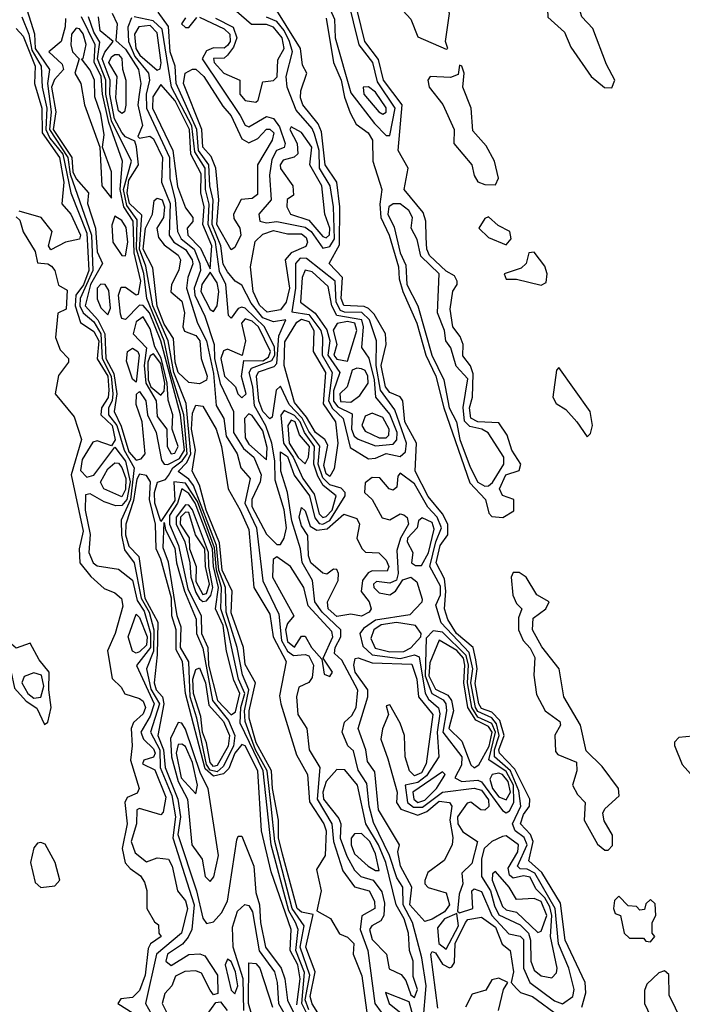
# Model space of a CAD drawing. Extents: x 2889633 to 3052318, y 540750 to 918690.
# Tile 634 of 656: x 2964205 to 2966085, y 861083 to 863876. Entities that reach past the tile are written whole.
import ezdxf

# ---------------------------------------------------------------- set-up
doc = ezdxf.new("R2010")
doc.units = 0

msp = doc.modelspace()

# ---------------------------------------------------------------- linework, layer by layer
at = {"layer": '0CON02XD'}
for points in [[(2965255, 863547.5), (2965270.5, 863625), (2965219.8, 863699.8), (2965207.3, 863755), (2965168.5, 863805), (2965136.5, 863936.5), (2965090, 863965), (2965100, 864025), (2965093.8, 864035), (2965075, 864042), (2965035, 864029.2), (2965027.1, 864022.9), (2965024.4, 864005), (2965035.8, 863985), (2965061.4, 863961.4), (2965097.9, 863877.9), (2965100.4, 863825), (2965145, 863668.8), (2965211.7, 863581.7), (2965245, 863547.5), (2965255, 863547.5)], [(2965415, 863792.5), (2965420, 863795), (2965413.3, 863815), (2965424.1, 863894.1), (2965401.2, 863965), (2965392.5, 863975), (2965375, 863980), (2965345, 863960), (2965305, 863974), (2965289.5, 863970.5), (2965282, 863955), (2965281.2, 863915), (2965315, 863877.5), (2965335, 863827.5), (2965415, 863792.5)], [(2965075, 863881.2), (2965095.6, 863755), (2965117.5, 863705), (2965126.5, 863656.5), (2965142.6, 863612.6), (2965159.7, 863579.7), (2965193.8, 863555), (2965206, 863535), (2965207.1, 863475), (2965232.5, 863395), (2965226.8, 863353.2), (2965229.4, 863315), (2965253.1, 863265), (2965279.4, 863175), (2965281.5, 863141.5), (2965291.8, 863105), (2965332.2, 863015), (2965357.3, 862925), (2965386.2, 862865), (2965408.5, 862775), (2965482.6, 862562.6), (2965526.7, 862515), (2965536.1, 862476.1), (2965545, 862466.7), (2965576.1, 862463.9), (2965607, 862483), (2965607.5, 862515), (2965575, 862526.7), (2965566, 862545), (2965584.2, 862585), (2965622.5, 862597.5), (2965627.1, 862615), (2965601.4, 862655), (2965588, 862698), (2965565, 862732.5), (2965505, 862735.6), (2965485, 862746.2), (2965480.9, 862775), (2965489.4, 862805), (2965491.5, 862871.5), (2965484.2, 862894.2), (2965462.7, 862922.7), (2965462.9, 862955), (2965455, 862977.5), (2965434.2, 863005), (2965426.7, 863055), (2965433.6, 863106.4), (2965446.7, 863125), (2965446.7, 863135), (2965439.2, 863149.2), (2965415, 863162.5), (2965367.8, 863207.8), (2965360, 863225), (2965358.7, 863258.7), (2965357.5, 863305), (2965349.8, 863329.8), (2965295.8, 863395), (2965306.9, 863455), (2965279.2, 863505), (2965290, 863635), (2965236.9, 863705), (2965223, 863763), (2965184.5, 863815), (2965153.1, 863943.1)], [(2964220.8, 863920.8), (2964246.4, 863836.4), (2964248.4, 863795), (2964289.2, 863735), (2964283.8, 863695), (2964294.2, 863615), (2964289.2, 863565), (2964341.1, 863485), (2964348.1, 863438.1), (2964408.2, 863265), (2964412.5, 863165), (2964376.8, 863085), (2964375.4, 863065), (2964384.7, 863044.7), (2964415, 863018.9), (2964435.2, 862985.2), (2964438.8, 862915), (2964464.3, 862865), (2964469.5, 862815), (2964467.3, 862795), (2964456.4, 862775), (2964457.3, 862755), (2964480.6, 862725), (2964501.6, 862655), (2964530, 862605), (2964519.1, 862515), (2964493.2, 862456.8), (2964493.4, 862413.4), (2964502.3, 862372.3), (2964530, 862335), (2964550, 862235), (2964571.9, 862195), (2964585.3, 862145.3), (2964584.7, 862085.2), (2964564.4, 862035), (2964577.2, 861977.3), (2964601.3, 861935), (2964576.5, 861855), (2964602.2, 861805), (2964603.8, 861755), (2964636.9, 861675), (2964646.9, 861615), (2964639.4, 861555), (2964699.6, 861365), (2964693.3, 861295), (2964683, 861273), (2964666.8, 861253.2), (2964624, 861225), (2964620, 861205), (2964635, 861193.3), (2964685, 861223.8), (2964716, 861226), (2964730.7, 861220.7), (2964766.2, 861165), (2964767, 861113), (2964755, 861110), (2964745, 861122.5), (2964720.8, 861170.8), (2964705, 861178), (2964673.9, 861176.1), (2964647, 861163), (2964636.7, 861135), (2964616.4, 861113.6), (2964608.8, 861085), (2964624.5, 861054.5)], [(2964875, 863642.5), (2964881.7, 863648.3), (2964895, 863700), (2964925, 863703.8), (2964935.5, 863714.5), (2964937.7, 863762.3), (2964955.5, 863794.5), (2964950, 863825), (2964925, 863855.6), (2964905, 863863.1), (2964862.7, 863862.7), (2964785, 863930)], [(2965800, 861075), (2965811.2, 861115), (2965810, 861145), (2965753.1, 861265), (2965740, 861370), (2965686.8, 861456.8), (2965650, 861490), (2965661.8, 861545), (2965654.4, 861565), (2965625.8, 861595), (2965635, 861621.2), (2965652, 861645), (2965652.5, 861665), (2965609.7, 861749.8), (2965566.7, 861795), (2965564.7, 861805), (2965580, 861845), (2965567.6, 861887.6), (2965545, 861911.8), (2965515, 861922.5), (2965507.9, 861935), (2965497.2, 861992.8), (2965503.3, 862035), (2965499.7, 862059.7), (2965491.4, 862095), (2965444.6, 862135), (2965419.4, 862175), (2965410.5, 862205), (2965414.6, 862255), (2965410.4, 862290.4), (2965386.7, 862335), (2965398.1, 862385), (2965419.4, 862415), (2965419.5, 862445), (2965404.7, 862474.7), (2965363.6, 862523.6), (2965327.1, 862595), (2965330.8, 862675), (2965297.5, 862735), (2965292, 862795), (2965285, 862806.2), (2965255, 862818.6), (2965242.7, 862835), (2965230.8, 862895), (2965244.4, 862955), (2965242.9, 862985), (2965211.2, 863041.2), (2965195, 863057.1), (2965182.7, 863062.7), (2965125, 863065.8), (2965117.3, 863085), (2965120.6, 863145), (2965083.3, 863185), (2965112.7, 863237.3), (2965113.6, 863345), (2965104.4, 863415), (2965071.8, 863465), (2965061.7, 863558.3), (2965051.4, 863581.4), (2965008.1, 863635), (2965001.9, 863655), (2965002.5, 863675), (2965020, 863725), (2965007.5, 863747.5), (2965001.4, 863795), (2964920, 863925)], [(2965885, 863683.3), (2965893.8, 863705), (2965869.7, 863749.7), (2965831.3, 863851.3), (2965800, 863885), (2965786.8, 863926.8), (2965775, 863931.2), (2965733.2, 863926.8), (2965712.1, 863917.9), (2965702.9, 863905), (2965703.6, 863883.6), (2965750.7, 863840.7), (2965768.8, 863798.8), (2965826.7, 863715), (2965864.1, 863684.1), (2965885, 863683.3)], [(2964210.5, 863885), (2964230.4, 863835), (2964239.5, 863789.5), (2964266.2, 863745), (2964268.8, 863685), (2964282.2, 863625), (2964278.6, 863565), (2964290.4, 863540.4), (2964327.1, 863495), (2964349.5, 863385), (2964395, 863271.2), (2964401.2, 863165), (2964385.5, 863124.5), (2964364.5, 863095), (2964361.8, 863065), (2964377.5, 863017.5), (2964415, 862991.9), (2964429.7, 862965), (2964424.3, 862914.3), (2964454.7, 862865), (2964458.1, 862825), (2964455.8, 862804.2), (2964436.7, 862775), (2964435.5, 862755.5), (2964467.5, 862725), (2964475.5, 862684.5), (2964465, 862667.5), (2964425, 862681.4), (2964412.2, 862677.8), (2964381.8, 862628.2), (2964377.6, 862597.6), (2964395, 862578), (2964415, 862584.3), (2964475, 862663.3), (2964505, 862624.2), (2964518.1, 862565), (2964509.2, 862515), (2964495, 862498.5), (2964477.3, 862497.3), (2964445, 862508), (2964405, 862531.2), (2964391.4, 862528.6), (2964390.5, 862485), (2964404.4, 862415.6), (2964400.8, 862365), (2964413.8, 862335), (2964425, 862326.7), (2964485, 862317.5), (2964525, 862286.2), (2964538.3, 862228.3), (2964558.3, 862198.3), (2964576.1, 862136.1), (2964575.8, 862095), (2964536.1, 862043.9), (2964586.2, 861935), (2964575, 861900), (2964548.6, 861855), (2964555.8, 861835), (2964585, 861807.5), (2964588.9, 861795), (2964585, 861783.8), (2964557.5, 861775), (2964553.8, 861765), (2964588.1, 861748.1), (2964619.3, 861670.7), (2964611.7, 861628.3), (2964605, 861620), (2964545, 861638.8), (2964537.5, 861635), (2964536.2, 861595), (2964521.4, 861545), (2964532.7, 861512.7), (2964565, 861486.7), (2964595, 861498), (2964626.7, 861495), (2964638, 861475), (2964652.5, 861405), (2964675, 861376.7), (2964680.6, 861355), (2964664.2, 861285), (2964592.9, 861225), (2964562, 861085), (2964578.8, 861055)], [(2964625, 862614.5), (2964658.8, 862631.2), (2964673, 862655), (2964660.8, 862755), (2964605.7, 862965), (2964573.3, 863045), (2964555, 863065.7), (2964545, 863066.2), (2964505, 863025.8), (2964495, 863028.8), (2964491.2, 863041.2), (2964485.5, 863094.5), (2964492.4, 863117.6), (2964505, 863117.5), (2964535, 863095.8), (2964542.3, 863097.7), (2964548.8, 863135), (2964529.6, 863215), (2964527.1, 863305), (2964500, 863345), (2964490, 863395), (2964496.7, 863475), (2964457.7, 863585), (2964439.5, 863665), (2964436.2, 863715), (2964416.2, 863756.2), (2964418.7, 863805), (2964380.5, 863885)], [(2965040.8, 861015), (2965005.8, 861085), (2965013.4, 861173.4), (2964988, 861235), (2964995.4, 861295), (2964987.3, 861315), (2964968.4, 861348.4), (2964918.7, 861535), (2964895.3, 861745), (2964830.8, 861880.8), (2964832.5, 861925), (2964843.3, 861965), (2964825.4, 862005), (2964795.9, 862145), (2964775.9, 862205), (2964777.8, 862265), (2964762.9, 862315), (2964757.7, 862377.7), (2964709, 862509), (2964675, 862561.8), (2964642.5, 862565), (2964645, 862512.5), (2964605, 862452.5), (2964587.9, 862505), (2964587.5, 862535), (2964596.1, 862563.9), (2964618.3, 862571.7), (2964627.3, 862582.7), (2964639.5, 862605), (2964665.6, 862624.4), (2964680, 862645), (2964670.5, 862755), (2964633.9, 862875), (2964615.3, 862965), (2964565.3, 863085), (2964556.7, 863156.7), (2964536, 863225), (2964538.4, 863308.4), (2964508.9, 863348.9), (2964499, 863395), (2964521.9, 863475), (2964465, 863589.2), (2964449.2, 863665), (2964449.2, 863705), (2964425.9, 863765), (2964432.3, 863812.3), (2964415, 863840.8), (2964400, 863885)], [(2965025, 861067.1), (2965015.4, 861095), (2965028.2, 861165), (2965000.4, 861245), (2965012.5, 861305), (2964977.8, 861355), (2964928.6, 861545), (2964918.2, 861645), (2964907.1, 861745), (2964873.8, 861805), (2964844.7, 861885), (2964842.5, 861915), (2964855.3, 861975.3), (2964837.4, 862017.4), (2964822.3, 862095), (2964790.6, 862195), (2964788.9, 862265), (2964770.2, 862315), (2964763.3, 862385), (2964698.5, 862555), (2964685, 862572.7), (2964654.5, 862594.5), (2964679.6, 862620.4), (2964690.8, 862645), (2964677.1, 862787.1), (2964642.2, 862875), (2964626.1, 862965), (2964582.6, 863065), (2964563, 863177), (2964544.4, 863225), (2964551.8, 863321.8), (2964516.7, 863355), (2964509.7, 863385), (2964515, 863420.8), (2964542.2, 863465), (2964536.1, 863516.1), (2964531.7, 863531.7), (2964505, 863544), (2964495, 863556), (2964473.7, 863595), (2964460.3, 863665), (2964461.3, 863705), (2964439.2, 863765), (2964446.1, 863783.9), (2964470, 863815), (2964433.1, 863845), (2964428.8, 863885)], [(2964467.5, 863895), (2964481.4, 863865), (2964477.5, 863817.5), (2964505, 863792.9), (2964541.9, 863735), (2964548.6, 863695), (2964544, 863664), (2964540, 863635), (2964553.8, 863576.2), (2964540, 863545), (2964545, 863540), (2964573.8, 863546.2), (2964585, 863538), (2964610.5, 863485), (2964607.5, 863415), (2964631.8, 863355), (2964628.6, 863265), (2964642.5, 863245), (2964675, 863224.2), (2964694.3, 863195), (2964696.5, 863183.5), (2964682, 863145), (2964678.1, 863115), (2964709.2, 863015), (2964734.6, 862965), (2964755, 862872.5), (2964762.1, 862782.1), (2964784.2, 862745), (2964790.5, 862695), (2964822, 862645), (2964832.5, 862605), (2964859.2, 862575), (2964843.5, 862505), (2964876.4, 862435), (2964894.4, 862284.4), (2964939.8, 862189.8), (2964947.7, 862115), (2964964.7, 862084.7), (2964982.2, 862072.2), (2965015, 862075.7), (2965025, 862071.4), (2965038.5, 862045), (2965035, 862010), (2965025, 861996.2), (2964997, 861983), (2964990, 861955), (2964994, 861905), (2965020, 861865), (2965026, 861805), (2965056.2, 861755), (2965049.1, 861665), (2965090.5, 861595), (2965095.6, 861545), (2965121.7, 861461.7), (2965155, 861416.2), (2965196.7, 861405), (2965212, 861375), (2965212.5, 861355), (2965176.2, 861333.8), (2965170.8, 861295), (2965192.5, 861235), (2965212.9, 861085), (2965230.3, 861060.3)], [(2964521.7, 863881.7), (2964511.4, 863855), (2964513.5, 863815), (2964531.7, 863771.7), (2964570, 863725), (2964573.1, 863705), (2964563.6, 863665), (2964564.5, 863625), (2964629.6, 863485), (2964630.9, 863425), (2964646.2, 863365), (2964652.2, 863275), (2964662.9, 863255), (2964699.5, 863225), (2964716.4, 863185), (2964717.5, 863165), (2964699.5, 863115), (2964702.1, 863095), (2964730, 863035), (2964757.1, 862955), (2964757.9, 862915), (2964774.1, 862844.1), (2964812, 862765), (2964811.4, 862705), (2964839.8, 862659.8), (2964869.4, 862635), (2964890, 862585), (2964887.1, 862565), (2964863.5, 862515), (2964863.6, 862495), (2964905, 862416.7), (2964925, 862396.7), (2964935, 862387.5), (2964945, 862387.5), (2964955.8, 862405), (2964961.9, 862435), (2964955.4, 862485.4), (2964929.7, 862569.7), (2964928.9, 862625), (2964920.4, 862675), (2964903.7, 862723.7), (2964871.2, 862781.2), (2964866.9, 862835), (2964855.6, 862875), (2964862.7, 862887.3), (2964920.4, 862909.6), (2964928.8, 862925), (2964927.7, 862947.7), (2964899.5, 863005), (2964845, 863057.5), (2964835, 863061.2), (2964825, 863056.7), (2964805, 863030), (2964797.5, 863037.5), (2964790, 863125), (2964772.3, 863162.3), (2964760.8, 863245), (2964739.4, 863295), (2964742.7, 863352.7), (2964732, 863395), (2964731.1, 863455), (2964701.4, 863501.4), (2964693.3, 863575), (2964635.4, 863685), (2964609.4, 863849.4), (2964583.4, 863873.4), (2964530, 863885)], [(2965350, 861035), (2965358.1, 861135), (2965345.6, 861215), (2965319.4, 861315), (2965292.7, 861365), (2965291.9, 861415), (2965275, 861441.2), (2965254.7, 861504.7), (2965208.7, 861598.7), (2965196.5, 861645), (2965189.7, 861709.7), (2965165, 861746.7), (2965151.7, 861801.7), (2965136.4, 861816.4), (2965120, 861855), (2965126.4, 861883.6), (2965147.4, 861902.6), (2965159.4, 861925), (2965164.2, 861974.2), (2965118.8, 862058.8), (2965098.3, 862078.3), (2965100, 862095), (2965116, 862125), (2965116, 862145), (2965063.1, 862195), (2965042.2, 862225), (2965036, 862285), (2965006.4, 862336.4), (2965002, 862375), (2964977.3, 862455), (2964964.6, 862534.6), (2964945.6, 862595), (2964945, 862650), (2964965, 862636.9), (2964983.7, 862583.7), (2965027.3, 862525), (2965042.8, 862462.8), (2965055, 862446.7), (2965065, 862445.4), (2965085, 862455.5), (2965128.8, 862525), (2965128.8, 862535), (2965117.3, 862547.3), (2965085, 862556.4), (2965065, 862576.7), (2965052.2, 862615), (2965056.6, 862666.6), (2965025, 862707.8), (2965006, 862746), (2964969.6, 862785), (2964945, 862836.7), (2964932.9, 862825), (2964921.7, 862748.3), (2964915, 862743.8), (2964894.6, 862765), (2964883.8, 862795), (2964876.7, 862865), (2964882.8, 862877.2), (2964927.3, 862892.7), (2964935, 862901.2), (2964940.3, 862979.7), (2964960, 863025), (2964925, 863018.8), (2964895, 863030.5), (2964861.9, 863071.9), (2964835, 863123.3), (2964816.7, 863135), (2964795, 863161.2), (2964782.7, 863182.7), (2964775.4, 863235), (2964750.8, 863295), (2964752.1, 863325), (2964754.1, 863364.1), (2964744.7, 863405), (2964742, 863465), (2964712.7, 863505), (2964707.8, 863565), (2964649.1, 863695), (2964645.7, 863745), (2964632.3, 863785), (2964626.7, 863856.7), (2964597.9, 863897.9)], [(2964675, 863882), (2964664, 863865), (2964675, 863854.2), (2964685, 863854.2), (2964707.5, 863882.5)], [(2964715, 863883.3), (2964785, 863850.9), (2964801.5, 863835), (2964801.8, 863815), (2964795, 863803.1), (2964785, 863795.6), (2964755, 863796.7), (2964735, 863788.5), (2964722.9, 863765), (2964830.6, 863605)], [(2964760.8, 863880.8), (2964810.8, 863855), (2964821.5, 863825), (2964812, 863798), (2964795, 863775.7), (2964785, 863767.5), (2964755, 863766.7), (2964756.7, 863755), (2964783.8, 863725), (2964830, 863705), (2964830, 863665), (2964845, 863647.5), (2964875, 863642.5)], [(2964830.6, 863605), (2964845, 863576.7), (2964855, 863572), (2964905, 863601.4), (2964925, 863596), (2964942.4, 863572.4), (2964958, 863525), (2964955, 863513.8), (2964934, 863505), (2964920.7, 863479.3), (2964913.3, 863435), (2964918, 863365), (2964883.3, 863325), (2964886.7, 863305), (2964905, 863300), (2964935, 863304.3), (2965015, 863287.8), (2965031.9, 863275), (2965065, 863228.6), (2965085, 863232.9), (2965098.5, 863255), (2965095.5, 863345), (2965085.5, 863405), (2965055.5, 863455), (2965054.6, 863505), (2965041.8, 863551.8), (2965035, 863568), (2964989.4, 863619.4), (2964964, 863685), (2964960.6, 863715), (2964978.9, 863785), (2964970.4, 863815), (2964955.8, 863845.8), (2964935, 863871.1), (2964905, 863883.5)], [(2964335, 863880), (2964333.6, 863856.4), (2964322.9, 863815), (2964287.5, 863785), (2964325, 863750), (2964329.4, 863735), (2964303.5, 863706.5), (2964295.3, 863685), (2964307.1, 863615), (2964300, 863565), (2964352.8, 863485), (2964355.3, 863445), (2964364.8, 863424.8), (2964400, 863385), (2964397.1, 863355), (2964420, 863285), (2964425, 863217.5), (2964440, 863185), (2964406.2, 863125), (2964390.9, 863065), (2964426.8, 863025), (2964446.6, 862985), (2964449.7, 862915), (2964472.3, 862872.3), (2964480.6, 862815), (2964472.7, 862765), (2964493.1, 862723.1), (2964515, 862650), (2964535, 862626.4), (2964550, 862630), (2964560.9, 862645), (2964552.5, 862735), (2964535.7, 862785), (2964536, 862814), (2964545, 862821.2), (2964563.1, 862795), (2964567.5, 862755), (2964592, 862705), (2964607.1, 862627.1), (2964615, 862615.6), (2964625, 862614.5)], [(2964595, 863733.3), (2964603.3, 863736.7), (2964606.4, 863753.6), (2964595, 863838.8), (2964575, 863859.5), (2964543.4, 863856.6), (2964530.5, 863835), (2964534.6, 863795), (2964545.9, 863775.9), (2964595, 863733.3)], [(2964195, 863851.2), (2964215, 863830), (2964248.5, 863745), (2964246.9, 863695), (2964267.3, 863625), (2964268.5, 863555), (2964318.2, 863485), (2964330, 863415), (2964324.3, 863354.3), (2964350, 863325), (2964377.5, 863265), (2964375, 863253.3), (2964334.4, 863245.6), (2964293, 863223), (2964286.7, 863235), (2964296.7, 863275), (2964266.2, 863315), (2964203, 863333)], [(2964465, 863370), (2964465.5, 863445), (2964440, 863515), (2964445, 863550), (2964435, 863608.8), (2964417.8, 863657.8), (2964417.6, 863705), (2964405, 863733.3), (2964380, 863765), (2964385, 863766.7), (2964393.6, 863806.4), (2964385, 863836.7), (2964375, 863850.4), (2964365, 863852.1), (2964351.9, 863835), (2964350, 863805), (2964354.3, 863785), (2964374, 863765), (2964361.5, 863725), (2964378.2, 863695), (2964388.6, 863635), (2964432.5, 863515), (2964438.2, 863405), (2964465, 863370)], [(2964495, 863610), (2964485, 863617.5), (2964477.5, 863655), (2964481.2, 863715), (2964457.5, 863755), (2964465, 863771.2), (2964475, 863777.5), (2964485, 863777.5), (2964495, 863766.7), (2964496.2, 863736.2), (2964506.2, 863705), (2964505.8, 863634.2), (2964502.5, 863615), (2964495, 863610)], [(2965555, 863407.5), (2965563.3, 863426.7), (2965552.5, 863475), (2965528.8, 863518.8), (2965490.7, 863560.7), (2965485.6, 863625.6), (2965462, 863685), (2965466.2, 863725), (2965460, 863745), (2965452.5, 863747.5), (2965448.8, 863721.2), (2965427.3, 863712.7), (2965370, 863715), (2965363.3, 863705), (2965366.7, 863685), (2965405.5, 863635.5), (2965437.5, 863565), (2965436.7, 863525), (2965488, 863465), (2965494.2, 863434.2), (2965505, 863416.7), (2965525, 863408.8), (2965555, 863407.5)], [(2964805, 863223.3), (2964763.9, 863295), (2964770, 863365), (2964761.1, 863455), (2964748.2, 863488.2), (2964724.5, 863515), (2964722.1, 863565), (2964669.4, 863695), (2964674, 863725), (2964695, 863736.2), (2964705, 863736.2), (2964727.5, 863715), (2964780.9, 863630.9), (2964805, 863603.8), (2964835, 863538.8), (2964855, 863526.7), (2964880.5, 863539.5), (2964905, 863566), (2964915, 863566.2), (2964925.7, 863555), (2964921.2, 863535), (2964880, 863465), (2964879.5, 863380.5), (2964865, 863368.8), (2964833.8, 863366.2), (2964812, 863325), (2964812.3, 863312.3), (2964830, 863285), (2964832, 863265), (2964815, 863230), (2964805, 863223.3)], [(2964745, 863170), (2964750, 863235), (2964724.2, 863295), (2964728.2, 863345), (2964718.8, 863385), (2964719.4, 863439.4), (2964690.4, 863495), (2964686.7, 863565), (2964646, 863646), (2964605, 863692.5), (2964582.9, 863657.1), (2964582.1, 863625), (2964639.6, 863505), (2964652.7, 863402.7), (2964675, 863342.5), (2964696.2, 863315), (2964695.9, 863304.1), (2964680, 863285), (2964681.9, 863265), (2964718.2, 863228.2), (2964745, 863170)], [(2965235, 863608.8), (2965245, 863613.8), (2965245, 863626.7), (2965215, 863671.2), (2965195, 863686.2), (2965180, 863685), (2965181.2, 863665), (2965223.8, 863615), (2965235, 863608.8)], [(2965075, 863257.5), (2965084.4, 863265.6), (2965085.3, 863285), (2965070.8, 863325), (2965061.9, 863405), (2965028, 863465), (2965034.2, 863515), (2965005, 863556.2), (2964975, 863572.5), (2964971.2, 863565), (2964992, 863525), (2964993.8, 863496.2), (2964984, 863486), (2964952.4, 863477.6), (2964944.3, 863465), (2964944.5, 863454.5), (2964980, 863405), (2964981.7, 863378.3), (2964963.9, 863366.1), (2964963.3, 863345), (2964973.3, 863325), (2965025, 863307.5), (2965065, 863260.8), (2965075, 863257.5)], [(2964715, 862843.3), (2964685, 862846.7), (2964654.6, 862875), (2964646.5, 862905), (2964641.5, 862971.5), (2964615, 863012.9), (2964595, 863064), (2964582.2, 863172.2), (2964555.6, 863225), (2964561.8, 863285), (2964582, 863325), (2964586.7, 863363.3), (2964595, 863370), (2964608.8, 863365), (2964615.5, 863345), (2964612.5, 863315), (2964594, 863285), (2964598.3, 863258.3), (2964615, 863237.5), (2964655, 863208), (2964660.8, 863195), (2964656.1, 863166.1), (2964636, 863125), (2964634.2, 863104.2), (2964665, 863077.5), (2964672.5, 863045), (2964668, 863005), (2964672.5, 862992.5), (2964705, 862980.8), (2964715.6, 862965), (2964720, 862915), (2964737.1, 862865), (2964735, 862853.3), (2964715, 862843.3)], [(2965525, 862552.9), (2965535, 862554.2), (2965546.9, 862563.1), (2965578.8, 862615), (2965578.8, 862635), (2965534.5, 862704.5), (2965516.7, 862715), (2965482.3, 862722.3), (2965467.4, 862737.4), (2965463.7, 862776.3), (2965477, 862857), (2965443.4, 862893.4), (2965428, 862945), (2965414.4, 862965), (2965410, 862995), (2965390.5, 863045), (2965395.5, 863155), (2965343.1, 863205), (2965332.9, 863252.9), (2965316.2, 863285), (2965320, 863315), (2965308.8, 863335), (2965285, 863353.8), (2965265, 863354), (2965252, 863345), (2965250, 863325), (2965267.4, 863287.4), (2965284.5, 863215), (2965300.2, 863180.2), (2965303.5, 863125), (2965334.6, 863064.6), (2965374.6, 862925), (2965408.2, 862855), (2965423.8, 862775), (2965444.4, 862735), (2965453.8, 862685), (2965483, 862607), (2965505, 862564.3), (2965525, 862552.9)], [(2964195, 863317.5), (2964205, 863307.5), (2964214.6, 863274.6), (2964248.8, 863218.8), (2964255, 863186.7), (2964285, 863183.8), (2964295, 863176.7), (2964304.4, 863164.4), (2964315, 863123.3), (2964339.3, 863109.3), (2964336.7, 863055), (2964313.3, 863043.3), (2964306.7, 862975), (2964320, 862940), (2964343.3, 862915), (2964343.8, 862905), (2964315, 862866.7), (2964305.6, 862815), (2964359.7, 862749.7), (2964380, 862685), (2964350.8, 862585), (2964384.5, 862425), (2964373.3, 862375), (2964375.7, 862335.7), (2964406.8, 862296.8), (2964445, 862262.5), (2964475, 862250), (2964493.9, 862233.9), (2964497.5, 862212.5), (2964475.8, 862135), (2964454.4, 862085.6), (2964467.5, 862007.5), (2964493, 861983), (2964503.6, 861963.6), (2964545, 861950), (2964555, 861943.3), (2964562, 861925), (2964555, 861906.7), (2964528.1, 861881.9), (2964520.8, 861865), (2964524.2, 861815.8), (2964519.4, 861775), (2964544.2, 861695), (2964538.6, 861681.4), (2964510.3, 861669.7), (2964502.9, 861655), (2964510, 861595), (2964495.6, 861525), (2964504.5, 861484.5), (2964518.1, 861468.1), (2964547.6, 861447.6), (2964559.1, 861429.1), (2964565.7, 861405.7), (2964565.8, 861355), (2964587, 861317), (2964598.3, 861308.3), (2964600, 861285), (2964606.7, 861275), (2964576, 861254), (2964569.2, 861240.8), (2964561.1, 861165), (2964545, 861122), (2964525, 861102), (2964491.7, 861098.3), (2964483.3, 861085), (2964545, 861046)], [(2964505, 863206.2), (2964511.8, 863245), (2964506.7, 863286.7), (2964495, 863307.1), (2964475, 863318.8), (2964466.4, 863293.6), (2964469.1, 863245), (2964495, 863207.5), (2964505, 863206.2)], [(2965585, 863237.5), (2965600, 863255), (2965595.8, 863275.8), (2965562.7, 863292.7), (2965535, 863317.5), (2965525, 863312.5), (2965507.5, 863285), (2965535, 863258.8), (2965585, 863237.5)], [(2964906.8, 863046.8), (2964885, 863066), (2964867.8, 863105), (2964860, 863175), (2964872.7, 863247.3), (2964895, 863268), (2964925, 863278.1), (2964965, 863268.6), (2965005, 863268.6), (2965018, 863258), (2965022, 863245), (2965016.9, 863233.1), (2964975.5, 863214.5), (2964958, 863195), (2964970.9, 863115), (2964960.9, 863075), (2964945, 863053.1), (2964906.8, 863046.8)], [(2965685, 863123.3), (2965699.2, 863130.8), (2965702, 863155), (2965695, 863176.7), (2965665, 863216.7), (2965650, 863215), (2965642.5, 863185), (2965628.3, 863171.7), (2965580, 863155), (2965585, 863140), (2965615, 863140), (2965685, 863123.3)], [(2965195, 862630), (2965215, 862632.5), (2965245, 862645.7), (2965285, 862637.5), (2965299.5, 862650.5), (2965302.5, 862675), (2965269.8, 862769.8), (2965229.2, 862825), (2965216.7, 862895), (2965217.5, 862965), (2965197.5, 863025), (2965175.3, 863045.3), (2965126.2, 863046.2), (2965115, 863051.5), (2965103.2, 863075), (2965100, 863135), (2965018.9, 863198.9), (2965000.3, 863199.7), (2964987.1, 863185), (2964987.9, 863115), (2964977.5, 863047.5), (2965025, 863040), (2965059.1, 862995), (2965064.4, 862975), (2965063.6, 862925), (2965091.8, 862875), (2965081.1, 862795), (2965092.9, 862772.9), (2965122.9, 862745), (2965142.5, 862662.5), (2965195, 862630)], [(2964755, 863048.8), (2964765.6, 863064.4), (2964770, 863105), (2964765, 863130), (2964745, 863160), (2964721.9, 863125), (2964718.9, 863105), (2964745, 863053.8), (2964755, 863048.8)], [(2965215, 862666.9), (2965265, 862671.9), (2965275.5, 862684.5), (2965276.2, 862705), (2965255, 862757.5), (2965215.5, 862805.5), (2965211.3, 862855), (2965196.5, 862916.5), (2965175.9, 862945.9), (2965180.9, 863005), (2965175.6, 863025), (2965105, 863036.9), (2965091.1, 863065), (2965079.8, 863119.8), (2965035, 863161.4), (2965015, 863166), (2965006.9, 863145), (2965001.4, 863075), (2965043.3, 863043.3), (2965076.6, 862996.6), (2965084.5, 862965), (2965078.9, 862925), (2965113.1, 862875), (2965095, 862823.3), (2965095, 862794.3), (2965108, 862778), (2965148.1, 862758.1), (2965146.9, 862715), (2965154.4, 862695), (2965165, 862685.8), (2965215, 862666.9)], [(2964455, 863038.8), (2964462.1, 863057.9), (2964457.9, 863107.9), (2964447.1, 863125), (2964435, 863126.2), (2964424.7, 863115), (2964424.7, 863084.7), (2964435, 863059.2), (2964455, 863038.8)], [(2964635, 862644.6), (2964645, 862646.9), (2964654.5, 862665.5), (2964637.5, 862715), (2964639.7, 862755), (2964626.6, 862796.6), (2964623.8, 862845), (2964606.1, 862916.1), (2964588, 862948), (2964575, 862998.9), (2964555, 863033.5), (2964535, 863019.4), (2964527.3, 862985), (2964564.6, 862945), (2964558.5, 862895), (2964562.5, 862845), (2964592, 862795), (2964595, 862750.8), (2964622.5, 862715), (2964623.3, 862665), (2964635, 862644.6)], [(2964835, 862803.8), (2964847.5, 862815), (2964834.2, 862864.2), (2964840.5, 862909.5), (2964895, 862908.4), (2964910.8, 862919.1), (2964916.7, 862935), (2964882.1, 863005), (2964865, 863021.2), (2964845, 863028.1), (2964834.4, 863015), (2964845.6, 862965), (2964836.4, 862923.6), (2964795, 862942), (2964783.5, 862936.5), (2964775.7, 862915), (2964785.7, 862865), (2964817.5, 862835), (2964823.8, 862815), (2964835, 862803.8)], [(2965085, 862580), (2965075, 862588), (2965068.3, 862611.7), (2965079.2, 862669.2), (2965071.2, 862685), (2965044.5, 862705), (2965018.8, 862748.8), (2964985, 862790), (2964955.5, 862895.5), (2964957.2, 862962.8), (2964991.7, 863018.3), (2965005, 863026.5), (2965025, 863020), (2965040, 862995), (2965038.1, 862935), (2965072.2, 862875), (2965066.2, 862786.2), (2965100.8, 862735), (2965107.5, 862675), (2965097.6, 862602.4), (2965085, 862580)], [(2965135, 862907.5), (2965161.8, 862995), (2965155.7, 863015), (2965135, 863019.7), (2965105.4, 863014.6), (2965094.5, 862995.5), (2965104.4, 862955), (2965096, 862925), (2965105, 862913.1), (2965135, 862907.5)], [(2964535, 862847.5), (2964525, 862856.7), (2964507.8, 862907.8), (2964510.5, 862935), (2964525, 862944.4), (2964540.5, 862935), (2964543.8, 862925), (2964535, 862847.5)], [(2964605, 862811.4), (2964615, 862822), (2964616.6, 862845), (2964605, 862900.5), (2964585, 862928.5), (2964575, 862922.9), (2964568.9, 862905), (2964569, 862855), (2964577.3, 862835), (2964605, 862811.4)], [(2965145, 862790.8), (2965169.7, 862810.3), (2965194.2, 862845), (2965192.9, 862865), (2965185, 862881.2), (2965175, 862886), (2965162, 862888), (2965148.3, 862881.7), (2965134, 862835), (2965112.9, 862815), (2965115, 862793.1), (2965145, 862790.8)], [(2965815, 862692.5), (2965825, 862702.5), (2965830.8, 862725), (2965824, 862765), (2965735, 862890), (2965728.3, 862881.7), (2965717.5, 862805), (2965727, 862787), (2965755, 862770), (2965785.6, 862735.6), (2965815, 862692.5)], [(2965097.5, 860985), (2965035, 861083.8), (2965029.5, 861105), (2965042.9, 861175), (2965017.1, 861245), (2965037.5, 861337.5), (2965005, 861344.4), (2964992.7, 861355), (2964951.1, 861508.9), (2964939.2, 861555), (2964939.5, 861605), (2964922.5, 861695), (2964919.6, 861745), (2964876.2, 861825), (2964856.2, 861895), (2964855.6, 861915.6), (2964874.2, 861995), (2964845, 862046.7), (2964840, 862095), (2964805, 862193.3), (2964808.1, 862255), (2964779.4, 862315), (2964771.8, 862391.8), (2964734.1, 862485), (2964715.5, 862555.5), (2964694.3, 862595), (2964704, 862655), (2964692.5, 862715), (2964695, 862760), (2964705, 862782.5), (2964725, 862780), (2964762, 862715), (2964777.5, 862665), (2964796.7, 862545), (2964830.5, 862485), (2964855, 862430), (2964869.2, 862265), (2964915, 862190), (2964924.2, 862125), (2964961.2, 862055), (2964942.3, 861957.7), (2964946, 861935), (2964990.8, 861790.8), (2965021.4, 861735), (2965027.6, 861657.6), (2965068.1, 861595), (2965074.4, 861575), (2965072, 861505), (2965046.7, 861465), (2965060, 861405), (2965048.3, 861348.3), (2965086.4, 861326.4), (2965112.3, 861282.3), (2965135, 861273.3), (2965153.3, 861255), (2965151.2, 861225), (2965176.1, 861163.9), (2965192, 861045)], [(2965065, 862464.4), (2965075, 862466.7), (2965091.8, 862485), (2965102.7, 862525), (2965066.2, 862555), (2965050.9, 862580.9), (2965039.3, 862615), (2965041.5, 862665), (2965013.1, 862705), (2965000.9, 862735), (2964985, 862753.2), (2964955, 862768), (2964945.6, 862754.4), (2964953.5, 862675), (2964980.7, 862635), (2965008.8, 862575), (2965040.4, 862530.4), (2965054.7, 862474.7), (2965065, 862464.4)], [(2964905, 862627.5), (2964907.3, 862662.7), (2964895, 862710), (2964865, 862753.8), (2964855, 862758), (2964842.5, 862745), (2964845, 862690), (2964855, 862672.5), (2964905, 862627.5)], [(2965015, 862616.7), (2965024.5, 862635.5), (2965027.3, 862665), (2964998.6, 862698.6), (2964986.2, 862735), (2964975, 862740), (2964965.7, 862725), (2964969.6, 862675), (2964995, 862634.4), (2965015, 862616.7)], [(2965245, 862690), (2965252.5, 862697.5), (2965252.9, 862715), (2965235, 862748), (2965205, 862760), (2965185, 862751.2), (2965176, 862725), (2965185, 862708.8), (2965225, 862690), (2965245, 862690)], [(2964495, 862522.9), (2964443.3, 862545), (2964434.1, 862564.1), (2964455, 862602), (2964475, 862619.2), (2964485, 862618), (2964495, 862606.2), (2964506.5, 862575), (2964505, 862543.3), (2964495, 862522.9)], [(2964991.1, 861081.1), (2965000.8, 861155), (2964993.8, 861195), (2964972.2, 861235), (2964975.6, 861295), (2964918.3, 861458.3), (2964891.2, 861575), (2964880.5, 861745), (2964845, 861815.8), (2964835, 861820), (2964815, 861795.6), (2964798.5, 861751.5), (2964783.4, 861736.6), (2964755, 861730), (2964731.2, 861751.2), (2964675.3, 861965), (2964666.4, 862055), (2964648.5, 862088.5), (2964648.5, 862145), (2964636.9, 862185), (2964635.8, 862235), (2964605.3, 862345.3), (2964592.2, 862375), (2964590.3, 862445), (2964572.9, 862515), (2964576.2, 862565), (2964565, 862583.5), (2964545, 862586.7), (2964536.8, 862573.2), (2964527.5, 862512.5), (2964506, 862445), (2964505.3, 862415), (2964515, 862382.5), (2964543.1, 862353.1), (2964559.6, 862235), (2964597.2, 862167.2), (2964595.4, 862074.6), (2964586.2, 861995), (2964592.5, 861975), (2964610.4, 861955), (2964614.1, 861935), (2964596.4, 861845), (2964612.8, 861805), (2964617.3, 861755), (2964653.9, 861665), (2964661.3, 861615), (2964653.9, 861565), (2964706.4, 861405), (2964725, 861327.5), (2964735, 861312.5), (2964755, 861316.7), (2964777.6, 861342.4), (2964794.2, 861375), (2964820.7, 861549.3), (2964825, 861560), (2964835, 861560), (2964869.2, 861475), (2964875, 861400), (2964885.8, 861365), (2964888.5, 861315), (2964902.2, 861245), (2964947.3, 861185), (2964957.1, 861155), (2964964.4, 861094.4), (2964981.2, 861061.2)], [(2965745, 861084.3), (2965774.2, 861105), (2965778.1, 861125), (2965763.1, 861185), (2965733.9, 861253.9), (2965724.7, 861354.7), (2965666.5, 861455), (2965645, 861466.4), (2965625, 861467.5), (2965617.5, 861475), (2965644.5, 861535), (2965636, 861556), (2965610.6, 861575), (2965603.5, 861595), (2965626.5, 861645), (2965621.7, 861688.3), (2965597.5, 861745), (2965552.5, 861785), (2965552.1, 861805), (2965565.3, 861845), (2965558.3, 861878.3), (2965545, 861895.4), (2965505, 861913.1), (2965498.6, 861925), (2965484.8, 861995), (2965490.6, 862035), (2965480.6, 862080.6), (2965400.6, 862165), (2965385.6, 862215), (2965399.2, 862245), (2965398.9, 862268.9), (2965369.1, 862325), (2965385.3, 862394.7), (2965401.8, 862435), (2965390, 862465), (2965362.9, 862492.9), (2965325, 862559.2), (2965285, 862590), (2965278.3, 862581.7), (2965275, 862550), (2965265, 862541.2), (2965253.3, 862545), (2965227, 862577), (2965205, 862577.5), (2965185, 862562.5), (2965183.3, 862535), (2965205.5, 862515.5), (2965233.4, 862463.4), (2965255, 862457.5), (2965285, 862474), (2965295, 862472), (2965304.2, 862464.2), (2965308.1, 862445), (2965285.5, 862405), (2965275, 862370), (2965279.2, 862305), (2965273.9, 862286.1), (2965255, 862278), (2965217.7, 862282.3), (2965208.8, 862275), (2965210, 862265), (2965225, 862250), (2965255, 862244.2), (2965271.2, 862255), (2965292.5, 862287.5), (2965315, 862294.3), (2965331.5, 862281.5), (2965347.3, 862232.7), (2965345.8, 862224.2), (2965312.4, 862187.6), (2965215, 862172.5), (2965180.5, 862149.5), (2965170, 862135), (2965178.7, 862098.7), (2965205, 862074.5), (2965285, 862063.8), (2965325, 862074.4), (2965338.6, 862068.6), (2965355.3, 861965.3), (2965365, 861948.6), (2965393.6, 861923.6), (2965397.3, 861907.3), (2965389.2, 861855), (2965394, 861785), (2965359.4, 861730.6), (2965335, 861712.3), (2965298.8, 861705), (2965305.4, 861655.4), (2965322, 861642), (2965347.9, 861642.1), (2965405, 861684.3), (2965495, 861695.6), (2965515, 861690), (2965535, 861662.5), (2965535.7, 861644.3), (2965525, 861634), (2965513.3, 861635), (2965485, 861656.7), (2965475, 861653.8), (2965447.1, 861615), (2965448.6, 861595), (2965462.1, 861572.1), (2965503.8, 861545), (2965488.1, 861481.9), (2965460, 861455), (2965462.5, 861425), (2965452, 861395), (2965447.5, 861347.5), (2965452.5, 861342.5), (2965491.2, 861355), (2965487.5, 861405), (2965495, 861410), (2965515, 861403.3), (2965544.4, 861335), (2965592.6, 861282.6), (2965625, 861276), (2965635, 861266.2), (2965634.4, 861185), (2965652.5, 861145), (2965722.2, 861092.2), (2965745, 861084.3)], [(2964805, 861904.4), (2964817.1, 861912.9), (2964829.6, 861965), (2964812.8, 862002.8), (2964791.8, 862085), (2964782.4, 862157.6), (2964760.9, 862205), (2964769, 862265), (2964754.9, 862324.9), (2964751.7, 862375), (2964702.7, 862505), (2964685, 862531.8), (2964665, 862545.6), (2964652.8, 862505), (2964630.1, 862469.9), (2964630, 862445), (2964655.8, 862385), (2964681.7, 862261.7), (2964719.5, 862185), (2964721.1, 862135), (2964738.7, 862095), (2964741.1, 862045), (2964766.2, 861945), (2964805, 861904.4)], [(2964725, 862225.5), (2964735, 862227.3), (2964747.4, 862242.6), (2964752.9, 862265), (2964741.6, 862325), (2964740.9, 862365), (2964695, 862485.5), (2964685, 862499.1), (2964675, 862499.5), (2964648.9, 862465), (2964649, 862445), (2964673.2, 862395), (2964688, 862335), (2964690.5, 862295), (2964705, 862251.4), (2964715, 862233.5), (2964725, 862225.5)], [(2965105, 862182.9), (2965080, 862205), (2965078, 862225), (2965108.8, 862285), (2965110, 862305), (2965105, 862316.7), (2965095, 862317.5), (2965076.4, 862303.6), (2965065, 862306.2), (2965030.6, 862335), (2965024.4, 862355), (2965022.9, 862412.9), (2965005, 862440), (2964998, 862465), (2965005, 862492.5), (2965015, 862482.5), (2965029.5, 862439.5), (2965047.9, 862427.9), (2965077.8, 862432.2), (2965125, 862473.8), (2965161.2, 862461.2), (2965168.8, 862445), (2965162, 862405), (2965175.7, 862375.7), (2965185.9, 862365.9), (2965223.9, 862363.9), (2965245, 862343.3), (2965252, 862325), (2965247.9, 862312.1), (2965205, 862312.5), (2965193.3, 862306.7), (2965177.5, 862285), (2965173.6, 862253.6), (2965196.7, 862225), (2965202.5, 862205), (2965196.7, 862195), (2965175, 862184), (2965145, 862190), (2965105, 862182.9)], [(2964725, 862245.8), (2964735, 862248.6), (2964743.1, 862275), (2964732.1, 862325), (2964730.7, 862375), (2964703.3, 862415), (2964685, 862478.6), (2964675, 862479.5), (2964661.5, 862465), (2964660, 862445), (2964685.9, 862405.9), (2964687.1, 862375), (2964705.6, 862325), (2964705, 862282.5), (2964725, 862245.8)], [(2965327.7, 862327.7), (2965345, 862328), (2965365, 862363.8), (2965380.6, 862430.6), (2965375, 862450), (2965346.7, 862463.3), (2965336.7, 862455), (2965332.9, 862435), (2965305.6, 862405), (2965304.4, 862395), (2965320.8, 862365), (2965316.7, 862335), (2965327.7, 862327.7)], [(2964765, 861742.7), (2964745, 861746.9), (2964735, 861763.1), (2964707.5, 861895), (2964688.4, 861955), (2964684.6, 862054.6), (2964661.5, 862095), (2964662.6, 862152.6), (2964651.8, 862185), (2964626.9, 862336.9), (2964612.1, 862377.9), (2964615, 862450), (2964618.8, 862428.8), (2964645, 862376.7), (2964650, 862335), (2964672.1, 862255), (2964705.3, 862175.3), (2964706.8, 862135), (2964725, 862093.3), (2964752, 861945), (2964797.8, 861887.8), (2964815.5, 861845.5), (2964811.8, 861815), (2964782.6, 861757.4), (2964765, 861742.7)], [(2965085, 862012.5), (2965092.5, 862025), (2965066.2, 862065), (2965093.5, 862125), (2965090.9, 862140.9), (2965023.2, 862213.2), (2965010.8, 862265), (2964973.8, 862325), (2964935, 862352.5), (2964923.8, 862345), (2964922.5, 862295), (2964982.5, 862185), (2964965, 862163.3), (2964958.9, 862145), (2964965, 862112), (2964985, 862096), (2965005, 862127.5), (2965015, 862127.5), (2965032.9, 862095), (2965062.5, 862062.5), (2965069.3, 862019.3), (2965085, 862012.5)], [(2965875, 861520), (2965887, 861533), (2965887, 861563), (2965863.8, 861603.8), (2965860, 861625), (2965865, 861637.5), (2965905.7, 861674.3), (2965904, 861695), (2965857.9, 861757.9), (2965812.3, 861802.3), (2965796.7, 861875), (2965748.8, 861955), (2965736.2, 862035), (2965687, 862097), (2965660, 862145), (2965661.7, 862178.3), (2965697.5, 862205), (2965707.5, 862225), (2965672.5, 862245), (2965642.5, 862295), (2965622.5, 862307.5), (2965605, 862307.5), (2965600, 862295), (2965603.9, 862243.9), (2965615, 862220), (2965630, 862205), (2965620.7, 862179.3), (2965620, 862145), (2965633.3, 862115), (2965653.6, 862093.6), (2965667, 862067), (2965663.6, 862016.4), (2965671.7, 861961.7), (2965696.2, 861915), (2965737.5, 861885), (2965740, 861875), (2965723.9, 861846.1), (2965725, 861800), (2965731.7, 861791.7), (2965785, 861770), (2965786.2, 861745), (2965774, 861705), (2965787.7, 861677.7), (2965810, 861655), (2965806.7, 861605), (2965845, 861537.5), (2965865, 861520), (2965875, 861520)], [(2964535, 862079.2), (2964524.5, 862084.5), (2964513.1, 862125), (2964535, 862190), (2964545, 862180), (2964566.5, 862125), (2964565, 862102), (2964545, 862082.9), (2964535, 862079.2)], [(2965255, 862083.2), (2965295, 862083.5), (2965315, 862094.3), (2965343.3, 862125), (2965343.8, 862135), (2965327.6, 862157.6), (2965274, 862166), (2965230.8, 862159.2), (2965209.4, 862145), (2965200.9, 862120.9), (2965213.3, 862093.3), (2965255, 862083.2)], [(2965585, 861626.2), (2965595, 861632), (2965607.5, 861655), (2965606.2, 861705), (2965585, 861742.9), (2965536.2, 861776.2), (2965555.3, 861855), (2965545, 861879.1), (2965505, 861897.7), (2965488.3, 861925), (2965475.2, 861995), (2965478.9, 862045), (2965472.3, 862072.3), (2965405, 862138.2), (2965377.8, 862142.2), (2965358.8, 862121.2), (2965355.3, 862015), (2965374.7, 861964.7), (2965406.6, 861946.6), (2965414.4, 861935), (2965416.4, 861915), (2965405.5, 861855), (2965459.5, 861785), (2965458.9, 861761.1), (2965440, 861725), (2965460, 861715), (2965505, 861718.9), (2965515, 861714.4), (2965575, 861632.5), (2965585, 861626.2)], [(2964275, 861876.7), (2964285, 861883.3), (2964294.2, 861925), (2964287.3, 861975), (2964288.6, 862025), (2964260, 862060), (2964235, 862107.5), (2964195, 862093.3), (2964175, 862110), (2964165, 862107.5), (2964156.4, 862083.6), (2964158, 862065), (2964179.4, 862029.4), (2964189.7, 861979.7), (2964223.1, 861943.1), (2964253.1, 861923.1), (2964275, 861876.7)], [(2965495, 861753.3), (2965508.1, 861761.9), (2965537.5, 861815), (2965545.3, 861855), (2965535, 861870.9), (2965498.9, 861888.9), (2965476.6, 861925), (2965465.3, 861995), (2965468.4, 862045), (2965464, 862065), (2965445, 862086.8), (2965395, 862116.2), (2965368.3, 862051.7), (2965365.9, 862015), (2965385, 861976.7), (2965419.5, 861959.5), (2965430.5, 861945), (2965435.6, 861915), (2965422.5, 861865), (2965459.6, 861829.6), (2965485, 861762.5), (2965495, 861753.3)], [(2965355, 861317.5), (2965312.2, 861365), (2965317.5, 861415), (2965285.8, 861475), (2965278, 861515), (2965282.5, 861535), (2965222.9, 861635), (2965212.7, 861742.7), (2965191.9, 861771.9), (2965187.5, 861805), (2965165.7, 861865), (2965192.9, 861955), (2965193.1, 861975), (2965157.1, 862025), (2965153.1, 862045), (2965156.4, 862063.6), (2965165, 862066.2), (2965205, 862051.4), (2965317.6, 862047.6), (2965331.8, 862005), (2965336.9, 861955), (2965376.9, 861905), (2965358.6, 861765), (2965345, 861739.2), (2965325, 861731.4), (2965311.4, 861745), (2965298.6, 861785), (2965296.7, 861845), (2965285, 861880), (2965255, 861932.5), (2965245, 861930), (2965251.2, 861905), (2965234.1, 861864.1), (2965230, 861835), (2965249.1, 861779.1), (2965275.6, 861685), (2965273.8, 861655), (2965286.9, 861636.9), (2965335, 861619.4), (2965360, 861630), (2965395, 861659.5), (2965425, 861655.7), (2965431.4, 861645), (2965425.5, 861605), (2965434.2, 861555.8), (2965432, 861535), (2965409.2, 861490.8), (2965363.1, 861456.9), (2965354.1, 861434.1), (2965354.3, 861424.3), (2965364.3, 861414.3), (2965415, 861398.8), (2965424.4, 861365), (2965410, 861345), (2965375, 861324), (2965355, 861317.5)], [(2964755, 861757.1), (2964745, 861768.8), (2964735.4, 861825), (2964723.7, 861855), (2964719.1, 861899.1), (2964697.7, 861965), (2964696.5, 862005), (2964705, 862032.5), (2964715, 862037.5), (2964732.1, 861995), (2964741.3, 861931.3), (2964783.6, 861885), (2964800, 861845), (2964796.9, 861815), (2964765, 861760), (2964755, 861757.1)], [(2964245, 861951.5), (2964265, 861954.2), (2964273.1, 861985), (2964266.8, 862016.8), (2964245, 862023.1), (2964217.6, 862012.4), (2964210.6, 861995), (2964227.8, 861965), (2964245, 861951.5)], [(2964745, 861431.2), (2964755.6, 861444.4), (2964769.4, 861505), (2964739.4, 861695), (2964717.8, 861737.8), (2964675, 861863.3), (2964665, 861880), (2964655, 861882.5), (2964632.8, 861837.2), (2964635.9, 861785), (2964654.2, 861715), (2964681.1, 861665), (2964693.6, 861535), (2964722.9, 861495), (2964730.8, 861445), (2964745, 861431.2)], [(2966215, 861640), (2966241.2, 861705), (2966246.2, 861725), (2966240.7, 861740.7), (2966195, 861762.5), (2966168.8, 861805), (2966128.3, 861838.3), (2966115, 861843.8), (2966075, 861840), (2966063, 861827), (2966063, 861817), (2966085, 861763.3), (2966117.3, 861727.3), (2966135, 861692.5), (2966145, 861687.5), (2966165, 861706.7), (2966185, 861702.5), (2966198.3, 861658.3), (2966215, 861640)], [(2964705, 861680), (2964709.2, 861705), (2964695, 861768.8), (2964675, 861813.8), (2964665, 861821.2), (2964655, 861820), (2964648.9, 861795), (2964663.3, 861725), (2964705, 861680)], [(2965325, 861102.5), (2965333.3, 861125), (2965321.7, 861161.7), (2965321.4, 861205), (2965311.4, 861235), (2965308.5, 861285), (2965295.5, 861325), (2965272.9, 861365), (2965243.8, 861485), (2965222.7, 861535), (2965186.7, 861595), (2965163.1, 861705), (2965127.9, 861747.9), (2965105, 861748.8), (2965074.6, 861715.4), (2965065.4, 861685), (2965067.3, 861665), (2965110.3, 861610.3), (2965116, 861595), (2965114.6, 861554.6), (2965132.9, 861502.9), (2965155, 861463.8), (2965173.3, 861445), (2965208, 861435), (2965232.1, 861402.1), (2965239.7, 861369.7), (2965237.8, 861335), (2965230, 861320), (2965204.4, 861305.6), (2965197.5, 861295), (2965205, 861266.7), (2965246.2, 861225), (2965253.3, 861183.3), (2965287.7, 861167.7), (2965300.7, 861150.7), (2965315, 861110), (2965325, 861102.5)], [(2965335, 861655.6), (2965355, 861661.8), (2965387.8, 861695), (2965406.7, 861725), (2965412.5, 861735), (2965405, 861742.5), (2965320.6, 861685), (2965323.1, 861665), (2965335, 861655.6)], [(2965585, 861662.9), (2965597.6, 861685), (2965591.3, 861715), (2965575, 861734.5), (2965565, 861738.5), (2965545.6, 861734.4), (2965538.6, 861721.4), (2965546.9, 861695), (2965565, 861671.1), (2965585, 861662.9)], [(2965215, 861462), (2965225, 861462.5), (2965215, 861510), (2965198.9, 861545), (2965175, 861567.5), (2965155, 861566.7), (2965145.9, 861554.1), (2965145.6, 861535), (2965155, 861510), (2965193.3, 861475), (2965215, 861462)], [(2964265, 861414.2), (2964305, 861418.8), (2964319.2, 861435), (2964305.7, 861485), (2964276.8, 861536.8), (2964265, 861542), (2964255, 861540), (2964245, 861526.7), (2964235.6, 861485), (2964248.3, 861428.3), (2964265, 861414.2)], [(2965715, 861157.5), (2965728, 861172), (2965730, 861185), (2965711.5, 861275), (2965715.4, 861334.6), (2965709, 861359), (2965695, 861384.4), (2965670, 861410), (2965653.4, 861443.4), (2965635, 861447.5), (2965605, 861440.8), (2965595, 861448.8), (2965591.1, 861468.9), (2965618.5, 861515), (2965620.8, 861535), (2965585, 861561.2), (2965575, 861558.8), (2965545, 861544.4), (2965523.1, 861525), (2965515.7, 861495.7), (2965515.7, 861445), (2965540.9, 861405), (2965551.9, 861361.9), (2965565, 861337.1), (2965625, 861308.1), (2965648.5, 861285), (2965654.6, 861264.6), (2965655.6, 861205.6), (2965665, 861180), (2965685, 861163.3), (2965715, 861157.5)], [(2965675, 861286.2), (2965685, 861290), (2965700.8, 861335), (2965685, 861374.3), (2965665, 861382.9), (2965615, 861380), (2965594.3, 861415), (2965555, 861460), (2965546.7, 861453.3), (2965546, 861435), (2965575, 861360), (2965585, 861350.8), (2965615, 861344), (2965675, 861286.2)], [(2964841.1, 861065), (2964838.8, 861155), (2964810.6, 861245), (2964808.3, 861301.7), (2964822.7, 861347.3), (2964843.9, 861366.1), (2964855, 861363.3), (2964865.5, 861345.5), (2964884.5, 861234.5), (2964928, 861175), (2964935.8, 861145), (2964939.4, 861085), (2964961.9, 861045)], [(2965995, 861260), (2966007.5, 861275), (2966000, 861285), (2966000, 861315), (2966010, 861335), (2966008.3, 861368.3), (2965995, 861380), (2965981.7, 861368.3), (2965978.3, 861351.7), (2965965, 861350), (2965955, 861360), (2965931.7, 861361.7), (2965905, 861390), (2965893, 861377), (2965890, 861355), (2965895, 861340), (2965910, 861335), (2965920, 861285), (2965935, 861270), (2965975, 861270), (2965981.7, 861261.7), (2965995, 861260)], [(2965415, 861238.8), (2965450, 861305), (2965445, 861340), (2965410.8, 861325), (2965390.2, 861299.8), (2965394.4, 861255), (2965415, 861238.8)], [(2965391.7, 861071.7), (2965372, 861225), (2965375, 861232.5), (2965385, 861228.8), (2965405, 861196.7), (2965425, 861186.7), (2965430.7, 861189.3), (2965438.3, 861201.7), (2965440.9, 861255), (2965470, 861315), (2965476.9, 861323.1), (2965515, 861330), (2965555, 861301.4), (2965573.8, 861253.8), (2965596.7, 861235), (2965606.2, 861175), (2965600, 861145), (2965615, 861127.5), (2965626.4, 861116.4), (2965660, 861105), (2965735, 861050)], [(2964815, 861112.5), (2964823.8, 861135), (2964817.5, 861175), (2964805, 861203.8), (2964795, 861211.2), (2964787.5, 861195), (2964805, 861122.5), (2964815, 861112.5)], [(2964883.8, 860983.8), (2964854.6, 861085), (2964855, 861200), (2964875, 861198.8), (2964886, 861185), (2964922.5, 861075)], [(2966083.8, 861035), (2966048.3, 861108.3), (2966047, 861167), (2966035, 861177.5), (2966018.3, 861171.7), (2965985, 861140), (2965978.3, 861121.7), (2965977.5, 861085), (2966011.2, 861015)], [(2965563.3, 861065), (2965577.5, 861125), (2965590, 861145), (2965565, 861156.7), (2965545, 861152.5), (2965527.5, 861122.5), (2965488.8, 861111.2), (2965470, 861075)], [(2965325, 860990), (2965328.1, 861025), (2965310, 861090), (2965243.3, 861116.7), (2965253.8, 861085), (2965287.5, 861057.5), (2965305, 861003.3), (2965325, 860990)], [(2964725, 861036.7), (2964761.7, 861088.3), (2964775, 861090), (2964793.3, 861065)]]:
    msp.add_lwpolyline(points, dxfattribs=at)

doc.saveas('drawing.dxf')
